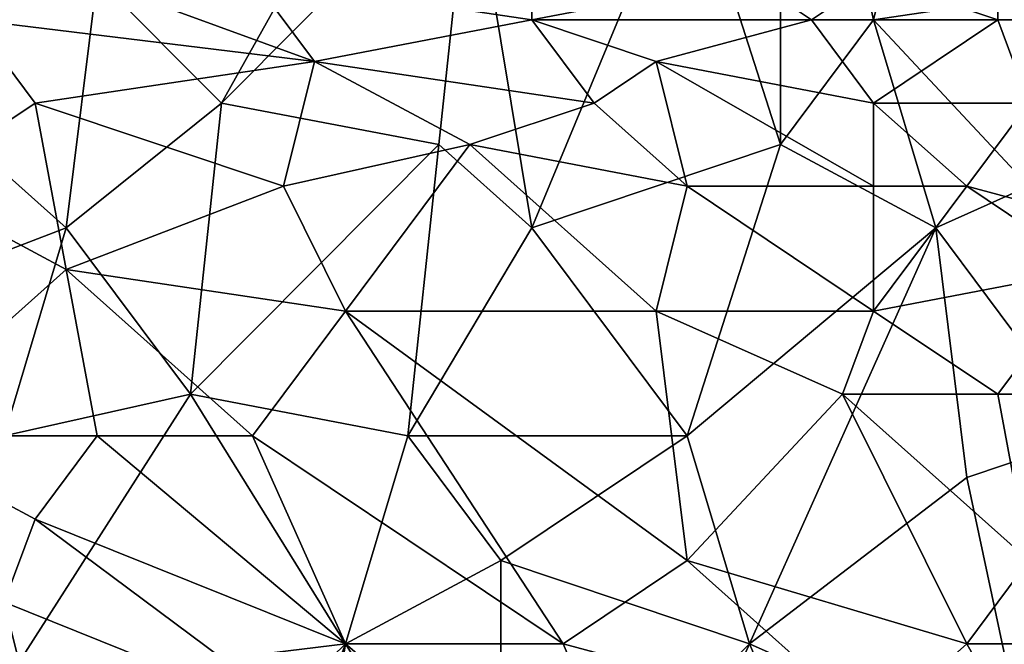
# Model space of a CAD drawing. Extents: x -160 to 10, y -10 to 160.
# Tile 342 of 450: x 0.0655 to 0.1074, y 0.1233 to 0.1498. Entities that reach past the tile are written whole.
import ezdxf

# ---------------------------------------------------------------- set-up
doc = ezdxf.new("R2010")
doc.units = 0

msp = doc.modelspace()

# ---------------------------------------------------------------- linework, layer by layer
for points in [[(0.097828, 0.144508, 0.765516), (0.097828, 0.167505, 0.765364), (0.093864, 0.156891, 0.764966)], [(0.101792, 0.149815, 0.765921), (0.105756, 0.165736, 0.766278), (0.097828, 0.167505, 0.765364)], [(0.097828, 0.167505, 0.765364), (0.097828, 0.144508, 0.765516), (0.101792, 0.149815, 0.765921)], [(0.113685, 0.151584, 0.767215), (0.105756, 0.165736, 0.766278), (0.101792, 0.149815, 0.765921)], [(0.074043, 0.146277, 0.762364), (0.081971, 0.160429, 0.763296), (0.068757, 0.151584, 0.761418)], [(0.074043, 0.146277, 0.762364), (0.084614, 0.156891, 0.763747), (0.081971, 0.160429, 0.763296)], [(0.083293, 0.144508, 0.763707), (0.084614, 0.156891, 0.763747), (0.074043, 0.146277, 0.762364)], [(0.087257, 0.14097, 0.764259), (0.084614, 0.156891, 0.763747), (0.083293, 0.144508, 0.763707)], [(0.087257, 0.14097, 0.764259), (0.093864, 0.156891, 0.764966), (0.084614, 0.156891, 0.763747)], [(0.097828, 0.144508, 0.765516), (0.093864, 0.156891, 0.764966), (0.087257, 0.14097, 0.764259)], [(0.068757, 0.151584, 0.761418), (0.06215, 0.155122, 0.760191), (0.059507, 0.148046, 0.760096)], [(0.112363, 0.149815, 0.712397), (0.107078, 0.151584, 0.712505), (0.107078, 0.155122, 0.711923)], [(0.111042, 0.155122, 0.711586), (0.112363, 0.149815, 0.712397), (0.107078, 0.155122, 0.711923)], [(0.078007, 0.148046, 0.712179), (0.063471, 0.153353, 0.711876), (0.075364, 0.151584, 0.712128)], [(0.063471, 0.149815, 0.711904), (0.063471, 0.153353, 0.711876), (0.078007, 0.148046, 0.712179)], [(0.067436, 0.14097, 0.761502), (0.068757, 0.151584, 0.761418), (0.059507, 0.148046, 0.760096)], [(0.067436, 0.14097, 0.761502), (0.074043, 0.146277, 0.762364), (0.068757, 0.151584, 0.761418)], [(0.087257, 0.149815, 0.712456), (0.075364, 0.151584, 0.712128), (0.087257, 0.151584, 0.712392)], [(0.078007, 0.148046, 0.712179), (0.075364, 0.151584, 0.712128), (0.087257, 0.149815, 0.712456)], [(0.087257, 0.149815, 0.712456), (0.096507, 0.151584, 0.712599), (0.099149, 0.149815, 0.712734)], [(0.087257, 0.149815, 0.712456), (0.087257, 0.151584, 0.712392), (0.096507, 0.151584, 0.712599)], [(0.099149, 0.149815, 0.712734), (0.096507, 0.151584, 0.712599), (0.101792, 0.151584, 0.712619)], [(0.099149, 0.149815, 0.712734), (0.101792, 0.151584, 0.712619), (0.107078, 0.149815, 0.712678)], [(0.107078, 0.149815, 0.712678), (0.101792, 0.151584, 0.712619), (0.107078, 0.151584, 0.712505)], [(0.108399, 0.142739, 0.766685), (0.113685, 0.151584, 0.767215), (0.101792, 0.149815, 0.765921)], [(0.107078, 0.149815, 0.712678), (0.107078, 0.151584, 0.712505), (0.112363, 0.149815, 0.712397)], [(0.060829, 0.142739, 0.711445), (0.063471, 0.149815, 0.711904), (0.066114, 0.146277, 0.711823)], [(0.063471, 0.149815, 0.711904), (0.078007, 0.148046, 0.712179), (0.066114, 0.146277, 0.711823)], [(0.078007, 0.148046, 0.712179), (0.087257, 0.149815, 0.712456), (0.0899, 0.146277, 0.712494)], [(0.092542, 0.148046, 0.712613), (0.087257, 0.149815, 0.712456), (0.099149, 0.149815, 0.712734)], [(0.0899, 0.146277, 0.712494), (0.087257, 0.149815, 0.712456), (0.092542, 0.148046, 0.712613)], [(0.092542, 0.148046, 0.712613), (0.099149, 0.149815, 0.712734), (0.101792, 0.146277, 0.712791)], [(0.104435, 0.14097, 0.766252), (0.101792, 0.149815, 0.765921), (0.097828, 0.144508, 0.765516)], [(0.101792, 0.146277, 0.712791), (0.099149, 0.149815, 0.712734), (0.107078, 0.149815, 0.712678)], [(0.101792, 0.146277, 0.712791), (0.107078, 0.149815, 0.712678), (0.108399, 0.146277, 0.712776)], [(0.104435, 0.14097, 0.766252), (0.108399, 0.142739, 0.766685), (0.101792, 0.149815, 0.765921)], [(0.108399, 0.146277, 0.712776), (0.107078, 0.149815, 0.712678), (0.112363, 0.149815, 0.712397)], [(0.062422, 0.058292, 0.651207), (0.098325, 0.094278, 0.707415), (0.153116, 0.149106, 0.661847)], [(0.071184, 0.066945, 0.641935), (0.062422, 0.058292, 0.651207), (0.153116, 0.149106, 0.661847)], [(0.073212, 0.068952, 0.639939), (0.071184, 0.066945, 0.641935), (0.153116, 0.149106, 0.661847)], [(0.0752, 0.070919, 0.637953), (0.073212, 0.068952, 0.639939), (0.153116, 0.149106, 0.661847)], [(0.077147, 0.072845, 0.635977), (0.0752, 0.070919, 0.637953), (0.153116, 0.149106, 0.661847)], [(0.079052, 0.07473, 0.634012), (0.077147, 0.072845, 0.635977), (0.153116, 0.149106, 0.661847)], [(0.080917, 0.076574, 0.63206), (0.079052, 0.07473, 0.634012), (0.153116, 0.149106, 0.661847)], [(0.082743, 0.078379, 0.630117), (0.080917, 0.076574, 0.63206), (0.153116, 0.149106, 0.661847)], [(0.08453, 0.080147, 0.628184), (0.082743, 0.078379, 0.630117), (0.153116, 0.149106, 0.661847)], [(0.086383, 0.081978, 0.626145), (0.08453, 0.080147, 0.628184), (0.153116, 0.149106, 0.661847)], [(0.095263, 0.09075, 0.615906), (0.086383, 0.081978, 0.626145), (0.153116, 0.149106, 0.661847)], [(0.101113, 0.096522, 0.608537), (0.095263, 0.09075, 0.615906), (0.153116, 0.149106, 0.661847)], [(0.098325, 0.094278, 0.707415), (0.129371, 0.12534, 0.693811), (0.153116, 0.149106, 0.661847)], [(0.106393, 0.101728, 0.601386), (0.101113, 0.096522, 0.608537), (0.153116, 0.149106, 0.661847)], [(0.111163, 0.106424, 0.594416), (0.106393, 0.101728, 0.601386), (0.153116, 0.149106, 0.661847)], [(0.058186, 0.137432, 0.760288), (0.067436, 0.14097, 0.761502), (0.059507, 0.148046, 0.760096)], [(0.066114, 0.146277, 0.711823), (0.078007, 0.148046, 0.712179), (0.076685, 0.142739, 0.711848)], [(0.076685, 0.142739, 0.711848), (0.078007, 0.148046, 0.712179), (0.084614, 0.144508, 0.712236)], [(0.084614, 0.144508, 0.712236), (0.078007, 0.148046, 0.712179), (0.0899, 0.146277, 0.712494)], [(0.093864, 0.142739, 0.712425), (0.0899, 0.146277, 0.712494), (0.092542, 0.148046, 0.712613)], [(0.101792, 0.142739, 0.712639), (0.092542, 0.148046, 0.712613), (0.101792, 0.146277, 0.712791)], [(0.093864, 0.142739, 0.712425), (0.092542, 0.148046, 0.712613), (0.101792, 0.142739, 0.712639)], [(0.067436, 0.139201, 0.711304), (0.060829, 0.142739, 0.711445), (0.066114, 0.146277, 0.711823)], [(0.067436, 0.139201, 0.711304), (0.066114, 0.146277, 0.711823), (0.076685, 0.142739, 0.711848)], [(0.072721, 0.133894, 0.762397), (0.074043, 0.146277, 0.762364), (0.067436, 0.14097, 0.761502)], [(0.072721, 0.133894, 0.762397), (0.083293, 0.144508, 0.763707), (0.074043, 0.146277, 0.762364)], [(0.084614, 0.144508, 0.712236), (0.0899, 0.146277, 0.712494), (0.093864, 0.142739, 0.712425)], [(0.105756, 0.142739, 0.712683), (0.101792, 0.146277, 0.712791), (0.108399, 0.146277, 0.712776)], [(0.101792, 0.142739, 0.712639), (0.101792, 0.146277, 0.712791), (0.105756, 0.142739, 0.712683)], [(0.112363, 0.14097, 0.712552), (0.105756, 0.142739, 0.712683), (0.108399, 0.146277, 0.712776)], [(0.081971, 0.132125, 0.763651), (0.083293, 0.144508, 0.763707), (0.072721, 0.133894, 0.762397)], [(0.076685, 0.142739, 0.711848), (0.084614, 0.144508, 0.712236), (0.079328, 0.137432, 0.711494)], [(0.092542, 0.137432, 0.711939), (0.079328, 0.137432, 0.711494), (0.084614, 0.144508, 0.712236)], [(0.087257, 0.14097, 0.764259), (0.083293, 0.144508, 0.763707), (0.081971, 0.132125, 0.763651)], [(0.092542, 0.137432, 0.711939), (0.084614, 0.144508, 0.712236), (0.093864, 0.142739, 0.712425)], [(0.093864, 0.132125, 0.765087), (0.097828, 0.144508, 0.765516), (0.087257, 0.14097, 0.764259)], [(0.093864, 0.132125, 0.765087), (0.104435, 0.14097, 0.766252), (0.097828, 0.144508, 0.765516)], [(0.202647, 0.143044, 0.584312), (0.167234, 0.106822, 0.684081), (0.089653, 0.029259, 0.659767)], [(0.202647, 0.143044, 0.584312), (0.089653, 0.029259, 0.659767), (0.10117, 0.040994, 0.639939)], [(0.202647, 0.143044, 0.584312), (0.10117, 0.040994, 0.639939), (0.103137, 0.042982, 0.637953)], [(0.202647, 0.143044, 0.584312), (0.103137, 0.042982, 0.637953), (0.105063, 0.044929, 0.635977)], [(0.202647, 0.143044, 0.584312), (0.105063, 0.044929, 0.635977), (0.106947, 0.046834, 0.634012)], [(0.202647, 0.143044, 0.584312), (0.106947, 0.046834, 0.634012), (0.108791, 0.048699, 0.63206)], [(0.059507, 0.132125, 0.710551), (0.060829, 0.142739, 0.711445), (0.067436, 0.139201, 0.711304)], [(0.067436, 0.139201, 0.711304), (0.076685, 0.142739, 0.711848), (0.079328, 0.137432, 0.711494)], [(0.092542, 0.137432, 0.711939), (0.093864, 0.142739, 0.712425), (0.101792, 0.137432, 0.712215)], [(0.101792, 0.137432, 0.712215), (0.093864, 0.142739, 0.712425), (0.101792, 0.142739, 0.712639)], [(0.101792, 0.137432, 0.712215), (0.105756, 0.142739, 0.712683), (0.111042, 0.139201, 0.712467)], [(0.101792, 0.137432, 0.712215), (0.101792, 0.142739, 0.712639), (0.105756, 0.142739, 0.712683)], [(0.111042, 0.132125, 0.76699), (0.108399, 0.142739, 0.766685), (0.104435, 0.14097, 0.766252)], [(0.111042, 0.139201, 0.712467), (0.105756, 0.142739, 0.712683), (0.112363, 0.14097, 0.712552)], [(0.064793, 0.132125, 0.761335), (0.067436, 0.14097, 0.761502), (0.058186, 0.137432, 0.760288)], [(0.064793, 0.132125, 0.761335), (0.072721, 0.133894, 0.762397), (0.067436, 0.14097, 0.761502)], [(0.093864, 0.132125, 0.765087), (0.087257, 0.14097, 0.764259), (0.081971, 0.132125, 0.763651)], [(0.096507, 0.12328, 0.765375), (0.104435, 0.14097, 0.766252), (0.093864, 0.132125, 0.765087)], [(0.096507, 0.12328, 0.765375), (0.105756, 0.130356, 0.766397), (0.104435, 0.14097, 0.766252)], [(0.105756, 0.130356, 0.766397), (0.111042, 0.132125, 0.76699), (0.104435, 0.14097, 0.766252)], [(0.059507, 0.132125, 0.710551), (0.067436, 0.139201, 0.711304), (0.068757, 0.132125, 0.71073)], [(0.075364, 0.132125, 0.71088), (0.067436, 0.139201, 0.711304), (0.079328, 0.137432, 0.711494)], [(0.075364, 0.132125, 0.71088), (0.068757, 0.132125, 0.71073), (0.067436, 0.139201, 0.711304)], [(0.107078, 0.133894, 0.711943), (0.101792, 0.137432, 0.712215), (0.111042, 0.139201, 0.712467)], [(0.111042, 0.139201, 0.712467), (0.113685, 0.133894, 0.711964), (0.107078, 0.133894, 0.711943)], [(0.088578, 0.12328, 0.710413), (0.075364, 0.132125, 0.71088), (0.079328, 0.137432, 0.711494)], [(0.079328, 0.137432, 0.711494), (0.092542, 0.137432, 0.711939), (0.093864, 0.126818, 0.710865)], [(0.088578, 0.12328, 0.710413), (0.079328, 0.137432, 0.711494), (0.093864, 0.126818, 0.710865)], [(0.101792, 0.137432, 0.712215), (0.100471, 0.133894, 0.711823), (0.092542, 0.137432, 0.711939)], [(0.093864, 0.126818, 0.710865), (0.092542, 0.137432, 0.711939), (0.100471, 0.133894, 0.711823)], [(0.100471, 0.133894, 0.711823), (0.101792, 0.137432, 0.712215), (0.107078, 0.133894, 0.711943)], [(0.072721, 0.133894, 0.762397), (0.064793, 0.121511, 0.761538), (0.079328, 0.12328, 0.763384)], [(0.064793, 0.121511, 0.761538), (0.072721, 0.133894, 0.762397), (0.064793, 0.132125, 0.761335)], [(0.079328, 0.12328, 0.763384), (0.081971, 0.132125, 0.763651), (0.072721, 0.133894, 0.762397)], [(0.105756, 0.12328, 0.710731), (0.093864, 0.126818, 0.710865), (0.100471, 0.133894, 0.711823)], [(0.108399, 0.126818, 0.711125), (0.100471, 0.133894, 0.711823), (0.107078, 0.133894, 0.711943)], [(0.105756, 0.12328, 0.710731), (0.100471, 0.133894, 0.711823), (0.108399, 0.126818, 0.711125)], [(0.108399, 0.126818, 0.711125), (0.107078, 0.133894, 0.711943), (0.113685, 0.133894, 0.711964)], [(0.066114, 0.128587, 0.710403), (0.059507, 0.132125, 0.710551), (0.068757, 0.132125, 0.71073)], [(0.064793, 0.125049, 0.710138), (0.059507, 0.132125, 0.710551), (0.066114, 0.128587, 0.710403)], [(0.066114, 0.128587, 0.710403), (0.068757, 0.132125, 0.71073), (0.079328, 0.12328, 0.71025)], [(0.068757, 0.132125, 0.71073), (0.075364, 0.132125, 0.71088), (0.079328, 0.12328, 0.71025)], [(0.079328, 0.12328, 0.71025), (0.075364, 0.132125, 0.71088), (0.088578, 0.12328, 0.710413)], [(0.079328, 0.12328, 0.763384), (0.085935, 0.126818, 0.764172), (0.081971, 0.132125, 0.763651)], [(0.085935, 0.126818, 0.764172), (0.093864, 0.132125, 0.765087), (0.081971, 0.132125, 0.763651)], [(0.085935, 0.126818, 0.764172), (0.096507, 0.12328, 0.765375), (0.093864, 0.132125, 0.765087)], [(0.111042, 0.132125, 0.76699), (0.105756, 0.130356, 0.766397), (0.108399, 0.117973, 0.76665)], [(0.108399, 0.117973, 0.76665), (0.105756, 0.130356, 0.766397), (0.096507, 0.12328, 0.765375)], [(0.064793, 0.125049, 0.710138), (0.066114, 0.128587, 0.710403), (0.078007, 0.119742, 0.710002)], [(0.078007, 0.119742, 0.710002), (0.066114, 0.128587, 0.710403), (0.079328, 0.12328, 0.71025)], [(0.085935, 0.126818, 0.764172), (0.079328, 0.12328, 0.763384), (0.085935, 0.112666, 0.764222)], [(0.085935, 0.112666, 0.764222), (0.096507, 0.12328, 0.765375), (0.085935, 0.126818, 0.764172)], [(0.101792, 0.119742, 0.710374), (0.088578, 0.12328, 0.710413), (0.093864, 0.126818, 0.710865)], [(0.105756, 0.12328, 0.710731), (0.101792, 0.119742, 0.710374), (0.093864, 0.126818, 0.710865)], [(0.105756, 0.12328, 0.710731), (0.108399, 0.126818, 0.711125), (0.115006, 0.12328, 0.710762)], [(0.098325, 0.094278, 0.707415), (0.114887, 0.110845, 0.702836), (0.129371, 0.12534, 0.693811)], [(0.067436, 0.114435, 0.709638), (0.060829, 0.119742, 0.709811), (0.064793, 0.125049, 0.710138)], [(0.067436, 0.114435, 0.709638), (0.064793, 0.125049, 0.710138), (0.078007, 0.119742, 0.710002)], [(0.064793, 0.109128, 0.761738), (0.079328, 0.12328, 0.763384), (0.064793, 0.121511, 0.761538)], [(0.076685, 0.107359, 0.763164), (0.079328, 0.12328, 0.763384), (0.064793, 0.109128, 0.761738)], [(0.076685, 0.107359, 0.763164), (0.085935, 0.112666, 0.764222), (0.079328, 0.12328, 0.763384)], [(0.078007, 0.119742, 0.710002), (0.079328, 0.12328, 0.71025), (0.093864, 0.110897, 0.709713)], [(0.093864, 0.110897, 0.709713), (0.079328, 0.12328, 0.71025), (0.088578, 0.12328, 0.710413)], [(0.088578, 0.10559, 0.764497), (0.096507, 0.12328, 0.765375), (0.085935, 0.112666, 0.764222)], [(0.093864, 0.110897, 0.709713), (0.088578, 0.12328, 0.710413), (0.101792, 0.119742, 0.710374)], [(0.088578, 0.10559, 0.764497), (0.101792, 0.110897, 0.765897), (0.096507, 0.12328, 0.765375)], [(0.101792, 0.110897, 0.765897), (0.108399, 0.117973, 0.76665), (0.096507, 0.12328, 0.765375)], [(0.101792, 0.119742, 0.710374), (0.105756, 0.12328, 0.710731), (0.109721, 0.116204, 0.710161)], [(0.115006, 0.12328, 0.710762), (0.109721, 0.116204, 0.710161), (0.105756, 0.12328, 0.710731)]]:
    msp.add_3dface(points)

doc.saveas('drawing.dxf')
